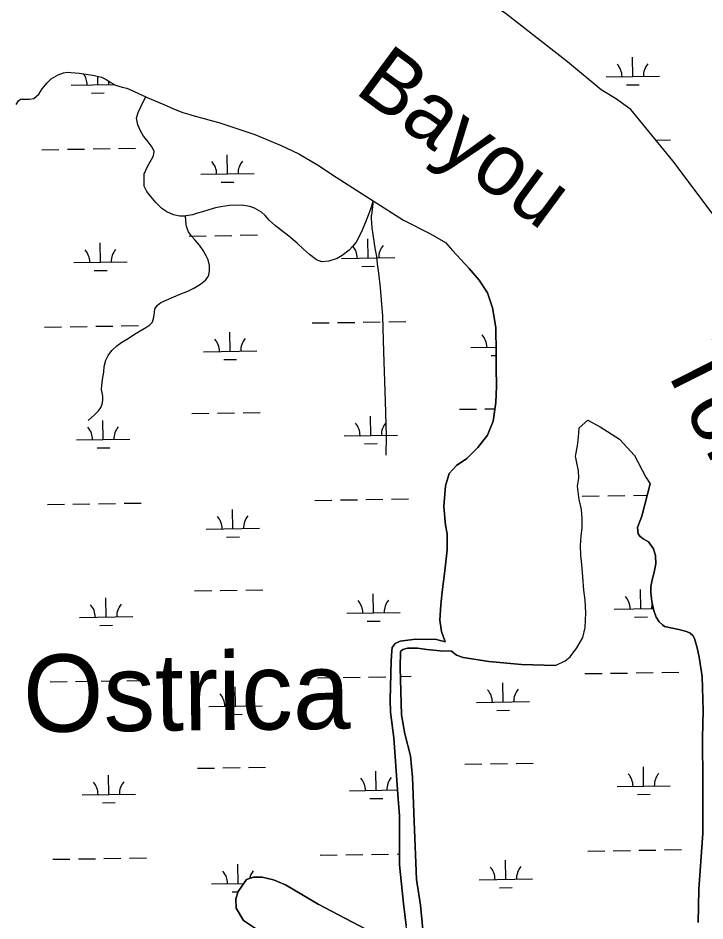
# Model space of a CAD drawing. Extents: x 3823584 to 3861785, y 301729 to 327625.
# Drawn here: x 3855736 to 3857025, y 321572 to 323265 of the extents above; entities that cross this region are included whole.
import ezdxf

# ---------------------------------------------------------------- set-up
doc = ezdxf.new("R2010")
doc.units = 0
for name, color, linetype in [('V-RIVR-IDEN', 7, 'Continuous'), ('V-TOPO-GNAM-IDEN', 7, 'Continuous'), ('V-TOPO-SHOR', 7, 'Continuous'), ('V-WETL-SWMP', 7, 'Continuous')]:
    doc.layers.add(name, color=color, linetype=linetype)

msp = doc.modelspace()

# ---------------------------------------------------------------- linework, layer by layer
at = {"layer": 'V-TOPO-SHOR'}
msp.add_line((3856402.3, 322922.3), (3856399.7, 322895.3), dxfattribs=at)
for points in [[(3857040.6, 322896.3), (3856965.1, 322997.3), (3856885.8, 323093.2), (3856857.4, 323114.1), (3856830.1, 323130), (3856767.1, 323182.8), (3856650.1, 323274.1), (3856583.8, 323316.9), (3856486.5, 323362.3), (3856437, 323389.7), (3856381.9, 323424.9), (3856372.4, 323439.8), (3856366.2, 323459.1), (3856352.2, 323481.2), (3856343.8, 323493.4), (3856337, 323511.1), (3856333, 323524.3), (3856330.2, 323539.3), (3856326.2, 323552), (3856323.5, 323556.6)], [(3855732.7, 323102.5), (3855737.1, 323109.4), (3855740.6, 323112.5), (3855757.8, 323112.9), (3855765.9, 323114), (3855775.2, 323121.9), (3855781.8, 323131.9), (3855790.9, 323143.3), (3855798.6, 323150.8), (3855811.3, 323158.4), (3855821.8, 323162.1), (3855828.5, 323163.2), (3855851.2, 323161.4), (3855876.7, 323158), (3855892.8, 323153.7), (3855901.5, 323149.8), (3855910.1, 323144.1), (3855919.3, 323139.1), (3855931.8, 323135.3), (3855940.1, 323133.2), (3855944.5, 323131.8), (3855954.3, 323126.9), (3855976.2, 323117), (3855978.5, 323116), (3856009.9, 323102.9), (3856031.3, 323093.3), (3856045.4, 323087.8), (3856058.8, 323083.8), (3856068.5, 323081.1), (3856083.2, 323077.3), (3856098.8, 323072.9), (3856113.2, 323068.9), (3856180.4, 323046.6), (3856230.2, 323026.1), (3856263.3, 323010), (3856298, 322989.9), (3856333.4, 322966.3), (3856402.3, 322922.3), (3856459.2, 322885.9), (3856509, 322861), (3856538.5, 322844), (3856551.3, 322828.9)], [(3856402.3, 322922.3), (3856397.1, 322904.9), (3856388.2, 322882), (3856380.3, 322862.8), (3856370.4, 322844.7), (3856363.9, 322836.2), (3856357.7, 322829.8), (3856344.2, 322819.4), (3856335.1, 322814.2), (3856319.6, 322808.7), (3856306.3, 322807.9), (3856296.2, 322811.2), (3856283.3, 322821.2), (3856272, 322831.7), (3856259.7, 322842.6), (3856244.5, 322856), (3856230.5, 322866.6), (3856219, 322875), (3856207.7, 322885.9), (3856200.1, 322894.6), (3856193.2, 322900.9), (3856180, 322908.3), (3856171.1, 322911.2), (3856155.8, 322914.3), (3856132.8, 322913.4), (3856116.6, 322910.9), (3856106.9, 322908.8), (3856094.4, 322905.4), (3856082.3, 322901.8), (3856072.8, 322899), (3856063.3, 322896.1), (3856051.5, 322893.7), (3856050.6, 322893.6), (3856039.9, 322893.2), (3856027.9, 322895.9), (3856015.5, 322901.3), (3856005.8, 322908), (3855994.9, 322919), (3855985.5, 322930.3), (3855977.7, 322939.8), (3855972.9, 322949.8), (3855973, 322972.7), (3855979, 322986.4), (3855986.7, 322999.7), (3855990.3, 323006.3), (3855991.5, 323014.8), (3855988.1, 323022.9), (3855978.8, 323035.1), (3855971.7, 323043.1), (3855965.7, 323053.4), (3855960.9, 323064.5), (3855958.4, 323076.9), (3855961.7, 323087.7), (3855966.4, 323098.3), (3855970.7, 323107.5), (3855976.2, 323117)], [(3855867.7, 322510.3), (3855879.8, 322520.8), (3855887.1, 322528.4), (3855891.8, 322534.8), (3855894, 322540.6), (3855895.3, 322547.8), (3855895.1, 322556.1), (3855892.7, 322568.5), (3855893.3, 322576), (3855894.9, 322587.1), (3855896.9, 322601.1), (3855898.1, 322611.5), (3855900.7, 322623.1), (3855905.2, 322632.4), (3855912.3, 322641.5), (3855921.7, 322650), (3855930.9, 322657), (3855942.9, 322664.2), (3855954.6, 322671.9), (3855962.5, 322676.8), (3855976.1, 322684.9), (3855983.3, 322689.9), (3855987.8, 322694), (3855989.3, 322697.2), (3855990.9, 322704.3), (3855992, 322712.6), (3855993.1, 322719.8), (3855998.1, 322726.3), (3856004.4, 322731.2), (3856014.4, 322736), (3856028.6, 322742.4), (3856038.5, 322746.3), (3856054.8, 322752.8), (3856066, 322758.3), (3856078.5, 322765.9), (3856088, 322773.4), (3856092.6, 322779.1), (3856094, 322783.2), (3856095.2, 322790.5), (3856095.5, 322800.8), (3856093.1, 322811.6), (3856089.1, 322819.2), (3856083.3, 322829.3), (3856076.6, 322838.7), (3856068.4, 322848.5), (3856061.8, 322855.7), (3856056.3, 322863.8), (3856053, 322872.3), (3856051.7, 322877.5), (3856050.6, 322893.6)], [(3856426.8, 322445), (3856427.3, 322480.6), (3856425.6, 322546.7), (3856422.5, 322638.7), (3856420.9, 322705.9), (3856416.3, 322758.8), (3856413.5, 322786.6), (3856411, 322804.2), (3856409.2, 322817.7), (3856406.3, 322833.3), (3856404.2, 322846.3), (3856400.5, 322871.2), (3856399.4, 322889.4), (3856399.7, 322895.3)], [(3856633.2, 322637.3), (3856632.6, 322684.7), (3856626.3, 322721.8), (3856617.3, 322749.4), (3856601.6, 322773.2), (3856582.6, 322795.5), (3856551.3, 322828.9)], [(3856537.7, 322095), (3856530.7, 322114.7), (3856527.5, 322136), (3856529.8, 322164.8), (3856532.1, 322189.2), (3856536.9, 322228.4), (3856541.3, 322268), (3856541.4, 322298), (3856538.3, 322313.7), (3856535.3, 322348.9), (3856538.4, 322387.5), (3856544.9, 322410.8), (3856559.2, 322426.1), (3856578.5, 322439.3), (3856599.2, 322459.7), (3856617, 322482.8), (3856627.9, 322509.2), (3856633, 322543.9), (3856634.2, 322574.6), (3856633.4, 322609), (3856633.2, 322637.3)], [(3856744.8, 322050.9), (3856762.8, 322059.6), (3856772.1, 322067.1), (3856784.5, 322083.9), (3856796, 322103.3), (3856800.6, 322122.2), (3856801.6, 322149.7), (3856800.3, 322173.2), (3856797.7, 322192.3), (3856795.9, 322217.3), (3856793.8, 322240), (3856792, 322257.4), (3856791.6, 322275.7), (3856792.9, 322293.2), (3856794.7, 322309), (3856794.6, 322326.2), (3856793.7, 322343.4), (3856788.8, 322362.2), (3856786.2, 322387.1), (3856788.3, 322402.1), (3856787.9, 322415.7), (3856784.5, 322430.9), (3856782.5, 322443.6), (3856785.7, 322462.5), (3856788.1, 322479.2), (3856789.1, 322496.4), (3856805.6, 322510.9), (3856828.4, 322498.3), (3856864.6, 322475.2), (3856893.1, 322444.9), (3856914.4, 322404), (3856922, 322391.7)], [(3857020.9, 321830.6), (3857020.4, 321914.9), (3857021.7, 321966.5), (3857019.9, 322030.5), (3857014.4, 322066.8), (3857010.2, 322084.2), (3857005.3, 322101.6), (3857002.5, 322106.9), (3856997.5, 322111.8), (3856990.6, 322114.6), (3856976.1, 322118.1), (3856949.5, 322124.3), (3856945.3, 322127.3), (3856939.2, 322132.8), (3856933.8, 322141.6), (3856929, 322154.1), (3856925.3, 322171), (3856923.3, 322187.9), (3856923.8, 322199), (3856926.2, 322211.4), (3856929.7, 322225.9), (3856932.9, 322241.7), (3856932.5, 322256.9), (3856928.3, 322269.4), (3856919.1, 322282.6), (3856909.1, 322288.4), (3856902.9, 322293.6), (3856900.1, 322298), (3856898.4, 322309.7), (3856906.6, 322331.1), (3856922, 322391.7)], [(3856436.6, 322059.8), (3856437.3, 322078.7), (3856438.3, 322084.8), (3856444.1, 322092), (3856453, 322096.8), (3856481.8, 322100.3), (3856502.3, 322099.6), (3856518.6, 322100.3), (3856537.7, 322095)], [(3856549.8, 322077.6), (3856528.1, 322078.3), (3856503.5, 322080.9), (3856486, 322083.6), (3856467.1, 322083.5), (3856458, 322080.9), (3856454.1, 322077.3), (3856453.5, 322046.8), (3856456, 321958.4), (3856462.1, 321923), (3856472.3, 321881.7), (3856476.4, 321841.3), (3856479.5, 321758.4), (3856483.8, 321649.5), (3856491.3, 321601.6), (3856495.5, 321555.9), (3856493, 321545.6), (3856487.9, 321526.2), (3856488.3, 321508.2)], [(3856744.8, 322050.9), (3856681, 322053), (3856619.5, 322058.7), (3856571.5, 322065.9), (3856559.2, 322070.5), (3856549.8, 322077.6)], [(3856445.5, 321527.7), (3856460.7, 321531.7), (3856465.4, 321537), (3856466.5, 321545.3), (3856464.7, 321563.3), (3856459.7, 321604.6), (3856452, 321677.4), (3856451.7, 321768.9), (3856449, 321809.3), (3856441.1, 321915.2), (3856435, 321963.1), (3856434.5, 321986.6), (3856436.6, 322059.8)], [(3857012.1, 321568.9), (3857013.9, 321630.7), (3857021, 321736.4), (3857020.9, 321830.6)], [(3856714.9, 321233.9), (3856716.2, 321244.7), (3856708, 321271.8), (3856691.2, 321292.5), (3856637.5, 321324.1), (3856482.1, 321395.7), (3856313.5, 321491.3), (3856220.4, 321537.9), (3856179.8, 321559), (3856159.4, 321572.7), (3856145.4, 321595.9), (3856144.8, 321613.3), (3856149.1, 321627.2), (3856164.8, 321649.8), (3856177.8, 321654), (3856194.4, 321653.9), (3856215.8, 321649.3), (3856238, 321639.7), (3856299.5, 321603.5), (3856388.8, 321556.4), (3856445.5, 321527.7)]]:
    msp.add_lwpolyline(points, dxfattribs=at)
at = {"layer": 'V-WETL-SWMP'}
for p, q in [((3856767.1, 323182.8), (3856650.1, 323274.1)), ((3856889.6, 323155.2), (3856889, 323191.2)), ((3856830.1, 323130), (3856767.1, 323182.8)), ((3855885.9, 323139.7), (3855885.7, 323155.6)), ((3856839.6, 323154.4), (3856939.6, 323156)), ((3855835.9, 323138.9), (3855917.3, 323140.2)), ((3856877.8, 323139.6), (3856901.8, 323139.9)), ((3855874.1, 323124.1), (3855898.1, 323124.5)), ((3856857.4, 323114.1), (3856830.1, 323130)), ((3856885.8, 323093.2), (3856857.4, 323114.1)), ((3856965.1, 322997.3), (3856885.8, 323093.2)), ((3856933.3, 323035.8), (3856960.6, 323036.2)), ((3855780.9, 323018), (3855812.9, 323018.5)), ((3855828.9, 323018.8), (3855860.9, 323019.2)), ((3855876.9, 323019.5), (3855908.9, 323020)), ((3855924.9, 323020.2), (3855956.9, 323020.7)), ((3856129, 322972.6), (3856128.4, 323008.6)), ((3857040.6, 322896.3), (3856965.1, 322997.3)), ((3856079, 322971.9), (3856179, 322973.4)), ((3856117.2, 322957), (3856141.2, 322957.4)), ((3856057.4, 322856.1), (3856089.4, 322856.6)), ((3856105.3, 322856.8), (3856137.3, 322857.3)), ((3856153.3, 322857.6), (3856185.3, 322858.1)), ((3856392.9, 322814.8), (3856392.3, 322850.8)), ((3855891, 322807.1), (3855890.5, 322843.1)), ((3856342.9, 322814), (3856442.9, 322815.6)), ((3855841, 322806.3), (3855941, 322807.9)), ((3856381.1, 322799.2), (3856405.1, 322799.6)), ((3855879.3, 322791.5), (3855903.3, 322791.8)), ((3856335.9, 322693.9), (3856367.9, 322694.3)), ((3856383.9, 322694.6), (3856415.9, 322695.1)), ((3856431.9, 322695.3), (3856463.9, 322695.8)), ((3855786, 322685.4), (3855818, 322685.9)), ((3855834, 322686.1), (3855866, 322686.6)), ((3855882, 322686.9), (3855914, 322687.4)), ((3855930, 322687.6), (3855962, 322688.1)), ((3856287.9, 322693.1), (3856319.9, 322693.6)), ((3856134.1, 322640), (3856133.5, 322676)), ((3856586, 322647), (3856633.1, 322647.7)), ((3856084.1, 322639.2), (3856184.1, 322640.8)), ((3856624.2, 322632.1), (3856633.2, 322632.3)), ((3856122.3, 322624.4), (3856146.3, 322624.8)), ((3856158.5, 322524.9), (3856190.5, 322525.4)), ((3856564.3, 322531.2), (3856596.3, 322531.7)), ((3856612.3, 322531.9), (3856631.3, 322532.2)), ((3855896.2, 322474.4), (3855895.6, 322510.4)), ((3856062.5, 322523.4), (3856094.5, 322523.9)), ((3856110.5, 322524.2), (3856142.5, 322524.7)), ((3856398, 322482.2), (3856397.4, 322518.2)), ((3855846.2, 322473.7), (3855946.2, 322475.2)), ((3856348, 322481.4), (3856448, 322483)), ((3855884.4, 322458.8), (3855908.4, 322459.2)), ((3856386.2, 322466.6), (3856410.2, 322466.9)), ((3856293, 322360.5), (3856325, 322361)), ((3856341, 322361.2), (3856373, 322361.7)), ((3856389, 322362), (3856421, 322362.5)), ((3856437, 322362.7), (3856469, 322363.2)), ((3856794.9, 322368.2), (3856826.9, 322368.7)), ((3856842.9, 322369), (3856874.9, 322369.4)), ((3856890.9, 322369.7), (3856916.5, 322370.1)), ((3855791.2, 322352.7), (3855823.2, 322353.2)), ((3855839.2, 322353.5), (3855871.2, 322354)), ((3855887.2, 322354.2), (3855919.2, 322354.7)), ((3855935.2, 322355), (3855967.2, 322355.5)), ((3856139.2, 322307.4), (3856138.7, 322343.4)), ((3856089.2, 322306.6), (3856189.2, 322308.1)), ((3856127.5, 322291.7), (3856151.5, 322292.1)), ((3856067.6, 322190.8), (3856099.6, 322191.3)), ((3856115.6, 322191.6), (3856147.6, 322192)), ((3856163.6, 322192.3), (3856195.6, 322192.8)), ((3856905, 322157.3), (3856904.4, 322193.3)), ((3855901.3, 322141.8), (3855900.7, 322177.8)), ((3856403.1, 322149.5), (3856402.6, 322185.5)), ((3856855, 322156.5), (3856928.3, 322157.6)), ((3855851.3, 322141), (3855951.3, 322142.6)), ((3856353.1, 322148.8), (3856453.1, 322150.3)), ((3856893.2, 322141.7), (3856917.2, 322142)), ((3855889.5, 322126.2), (3855913.5, 322126.6)), ((3856391.4, 322133.9), (3856415.4, 322134.3)), ((3856800, 322035.6), (3856832, 322036.1)), ((3856848, 322036.3), (3856880, 322036.8)), ((3856896, 322037.1), (3856928, 322037.6)), ((3856944, 322037.8), (3856976, 322038.3)), ((3855796.3, 322020.1), (3855828.3, 322020.6)), ((3855844.3, 322020.8), (3855876.3, 322021.3)), ((3855892.3, 322021.6), (3855924.3, 322022.1)), ((3855940.3, 322022.3), (3855972.3, 322022.8)), ((3856298.2, 322027.8), (3856330.1, 322028.3)), ((3856346.1, 322028.6), (3856378.1, 322029.1)), ((3856394.1, 322029.3), (3856426.1, 322029.8)), ((3856454, 322030.2), (3856474.1, 322030.6)), ((3856646.2, 321982.5), (3856645.6, 322018.5)), ((3856144.4, 321974.7), (3856143.8, 322010.7)), ((3856596.2, 321981.7), (3856696.2, 321983.2)), ((3856094.4, 321974), (3856194.4, 321975.5)), ((3856634.4, 321966.8), (3856658.4, 321967.2)), ((3856132.6, 321959.1), (3856156.6, 321959.5)), ((3856574.6, 321865.9), (3856606.6, 321866.4)), ((3856622.6, 321866.7), (3856654.6, 321867.1)), ((3856670.6, 321867.4), (3856702.6, 321867.9)), ((3856072.7, 321858.2), (3856104.7, 321858.7)), ((3856120.7, 321858.9), (3856152.7, 321859.4)), ((3856168.7, 321859.7), (3856200.7, 321860.2)), ((3856408.3, 321816.9), (3856407.7, 321852.9)), ((3856910.1, 321824.6), (3856909.5, 321860.6)), ((3855906.4, 321809.2), (3855905.9, 321845.2)), ((3856358.3, 321816.1), (3856448.4, 321817.5)), ((3856860.1, 321823.9), (3856960.1, 321825.4)), ((3855856.4, 321808.4), (3855956.4, 321809.9)), ((3856396.5, 321801.3), (3856420.5, 321801.7)), ((3856898.3, 321809), (3856922.3, 321809.4)), ((3855894.7, 321793.6), (3855918.7, 321793.9)), ((3856303.3, 321695.2), (3856335.3, 321695.7)), ((3856351.3, 321696), (3856383.3, 321696.4)), ((3856399.3, 321696.7), (3856431.3, 321697.2)), ((3856447.3, 321697.4), (3856452, 321697.5)), ((3856805.1, 321702.9), (3856837.1, 321703.4)), ((3856853.1, 321703.7), (3856885.1, 321704.2)), ((3856901.1, 321704.4), (3856933.1, 321704.9)), ((3856949.1, 321705.2), (3856981.1, 321705.7)), ((3855801.4, 321687.5), (3855833.4, 321688)), ((3855849.4, 321688.2), (3855881.4, 321688.7)), ((3855897.4, 321689), (3855929.4, 321689.4)), ((3855945.4, 321689.7), (3855977.4, 321690.2)), ((3856651.3, 321649.8), (3856650.8, 321685.8)), ((3856149.5, 321642.1), (3856148.9, 321678.1)), ((3856601.3, 321649.1), (3856701.3, 321650.6)), ((3856099.5, 321641.3), (3856159.5, 321642.2)), ((3856639.6, 321634.2), (3856663.6, 321634.6)), ((3856137.7, 321626.5), (3856148.9, 321626.7))]:
    msp.add_line(p, q, dxfattribs=at)
for points in [[(3855732.7, 323102.5), (3855737.1, 323109.4), (3855740.6, 323112.5), (3855757.8, 323112.9), (3855765.9, 323114), (3855775.2, 323121.9), (3855781.8, 323131.9), (3855790.9, 323143.3), (3855798.6, 323150.8), (3855811.3, 323158.4), (3855821.8, 323162.1), (3855828.5, 323163.2), (3855851.2, 323161.4), (3855876.7, 323158), (3855892.8, 323153.7), (3855901.5, 323149.8), (3855910.1, 323144.1), (3855919.3, 323139.1), (3855931.8, 323135.3), (3855940.1, 323133.2), (3855944.5, 323131.8), (3855954.3, 323126.9), (3855976.2, 323117), (3855978.5, 323116), (3856009.9, 323102.9), (3856031.3, 323093.3), (3856045.4, 323087.8), (3856058.8, 323083.8), (3856068.5, 323081.1), (3856083.2, 323077.3), (3856098.8, 323072.9), (3856113.2, 323068.9), (3856180.4, 323046.6), (3856230.2, 323026.1), (3856263.3, 323010), (3856298, 322989.9), (3856333.4, 322966.3), (3856402.3, 322922.3), (3856459.2, 322885.9), (3856509, 322861), (3856538.5, 322844), (3856551.3, 322828.9), (3856582.6, 322795.5), (3856601.6, 322773.2), (3856617.3, 322749.4), (3856626.3, 322721.8), (3856632.6, 322684.7), (3856633.2, 322637.3), (3856633.4, 322609), (3856634.2, 322574.6), (3856633, 322543.9), (3856627.9, 322509.2), (3856617, 322482.8), (3856599.2, 322459.7), (3856578.5, 322439.3), (3856559.2, 322426.1), (3856544.9, 322410.8), (3856538.4, 322387.5), (3856535.3, 322348.9), (3856538.3, 322313.7), (3856541.4, 322298), (3856541.3, 322268), (3856536.9, 322228.4), (3856532.1, 322189.2), (3856529.8, 322164.8)], [(3856495.5, 321555.9), (3856491.3, 321601.6), (3856483.8, 321649.5), (3856479.5, 321758.4), (3856476.4, 321841.3), (3856472.3, 321881.7), (3856462.1, 321923), (3856456, 321958.4), (3856453.5, 322046.8), (3856454.1, 322077.3), (3856458, 322080.9), (3856467.1, 322083.5), (3856486, 322083.6), (3856503.5, 322080.9), (3856528.1, 322078.3), (3856549.8, 322077.6), (3856559.2, 322070.5), (3856571.5, 322065.9), (3856619.5, 322058.7), (3856681, 322053), (3856744.8, 322050.9), (3856762.8, 322059.6), (3856772.1, 322067.1), (3856784.5, 322083.9), (3856796, 322103.3), (3856800.6, 322122.2), (3856801.6, 322149.7), (3856800.3, 322173.2), (3856797.7, 322192.3), (3856795.9, 322217.3), (3856793.8, 322240), (3856792, 322257.4), (3856791.6, 322275.7), (3856792.9, 322293.2), (3856794.7, 322309), (3856794.6, 322326.2), (3856793.7, 322343.4), (3856788.8, 322362.2), (3856786.2, 322387.1), (3856788.3, 322402.1), (3856787.9, 322415.7), (3856784.5, 322430.9), (3856782.5, 322443.6), (3856785.7, 322462.5), (3856788.1, 322479.2), (3856789.1, 322496.4), (3856805.6, 322510.9), (3856828.4, 322498.3), (3856864.6, 322475.2), (3856893.1, 322444.9), (3856914.4, 322404), (3856922, 322391.7), (3856906.6, 322331.1), (3856898.4, 322309.7), (3856900.1, 322298), (3856902.9, 322293.6), (3856909.1, 322288.4), (3856919.1, 322282.6), (3856928.3, 322269.4), (3856932.5, 322256.9), (3856932.9, 322241.7), (3856929.7, 322225.9), (3856926.2, 322211.4), (3856923.8, 322199), (3856923.3, 322187.9), (3856925.3, 322171), (3856929, 322154.1), (3856933.8, 322141.6), (3856939.2, 322132.8), (3856945.3, 322127.3), (3856949.5, 322124.3), (3856976.1, 322118.1), (3856990.6, 322114.6), (3856997.5, 322111.8), (3857002.5, 322106.9), (3857005.3, 322101.6), (3857010.2, 322084.2), (3857014.4, 322066.8), (3857019.9, 322030.5), (3857021.7, 321966.5), (3857020.4, 321914.9), (3857020.9, 321830.6), (3857021, 321736.4), (3857013.9, 321630.7), (3857012.1, 321568.9)], [(3856529.8, 322164.8), (3856527.5, 322136), (3856530.7, 322114.7), (3856537.7, 322095), (3856518.6, 322100.3), (3856502.3, 322099.6), (3856481.8, 322100.3), (3856453, 322096.8), (3856444.1, 322092), (3856438.3, 322084.8), (3856437.3, 322078.7), (3856436.6, 322059.8), (3856434.5, 321986.6), (3856435, 321963.1), (3856441.1, 321915.2), (3856449, 321809.3), (3856451.7, 321768.9), (3856452, 321677.4), (3856459.7, 321604.6), (3856464.7, 321563.3)], [(3856388.8, 321556.4), (3856299.5, 321603.5), (3856238, 321639.7), (3856215.8, 321649.3), (3856194.4, 321653.9), (3856177.8, 321654), (3856164.8, 321649.8), (3856149.1, 321627.2), (3856144.8, 321613.3), (3856145.4, 321595.9), (3856159.4, 321572.7), (3856179.8, 321559)]]:
    msp.add_lwpolyline(points, dxfattribs=at)
for centre, start, end in [((3856834.3, 323154.8), 0.1115, 41.6552), ((3856944.8, 323156.5), 140.1115, 181.6552), ((3855830.7, 323139.3), 0.1115, 36.6909), ((3855941.1, 323141), 170.9398, 181.6552), ((3856073.7, 322972.3), 0.1115, 41.6552), ((3856184.2, 322974), 140.1115, 181.6552), ((3855835.8, 322806.7), 0.1115, 41.6552), ((3855946.3, 322808.4), 140.1115, 181.6552), ((3856337.6, 322814.4), 0.1115, 41.6552), ((3856448.1, 322816.1), 140.1115, 181.6552), ((3856078.9, 322639.6), 0.1115, 41.6552), ((3856189.3, 322641.3), 140.1115, 181.6552), ((3856580.7, 322647.4), 0.1115, 41.6552), ((3855840.9, 322474.1), 0.1115, 41.6552), ((3855951.4, 322475.8), 140.1115, 181.6552), ((3856342.8, 322481.8), 0.1115, 41.6552), ((3856453.2, 322483.5), 140.1115, 181.6552), ((3856084, 322307), 0.1115, 41.6552), ((3856194.5, 322308.7), 140.1115, 181.6552), ((3856347.9, 322149.2), 0.1115, 41.6552), ((3856458.4, 322150.9), 140.1115, 181.6552), ((3856849.7, 322156.9), 0.1115, 41.6552), ((3855846, 322141.4), 0.1115, 41.6552), ((3855956.5, 322143.1), 140.1115, 181.6552), ((3856960.2, 322158.6), 165.3953, 181.6552), ((3856591, 321982.1), 0.1115, 41.6552), ((3856701.4, 321983.8), 140.1115, 181.6552), ((3856089.1, 321974.3), 0.1115, 41.6552), ((3856199.6, 321976.1), 140.1115, 181.6552), ((3856854.9, 321824.3), 0.1115, 41.6552), ((3856965.3, 321826), 140.1115, 181.6552), ((3855851.2, 321808.8), 0.1115, 41.6552), ((3855961.6, 321810.5), 140.1115, 181.6552), ((3856353, 321816.5), 0.1115, 41.6552), ((3856463.5, 321818.2), 140.1115, 181.6552), ((3856094.2, 321641.7), 0.1115, 41.6552), ((3856204.7, 321643.4), 140.1115, 166.5164), ((3856596.1, 321649.4), 0.1115, 41.6552), ((3856706.6, 321651.2), 140.1115, 181.6552)]:
    msp.add_arc(centre, 35.2, start, end, dxfattribs=at)

# ---------------------------------------------------------------- texts
at = {"layer": 'V-RIVR-IDEN'}
for s, rotation, p in [('Bayou', 323.5481, (3856365.4, 323126.3)), ('Tortillion', 296.5572, (3856943.6, 322619.2))]:
    msp.add_text(s, height=116, rotation=rotation, dxfattribs=at).set_placement(p)
at = {"layer": 'V-TOPO-GNAM-IDEN'}
msp.add_text('Ostrica', height=145, rotation=0.6162, dxfattribs=at).set_placement((3855746.3, 321925.9))

doc.saveas('drawing.dxf')
